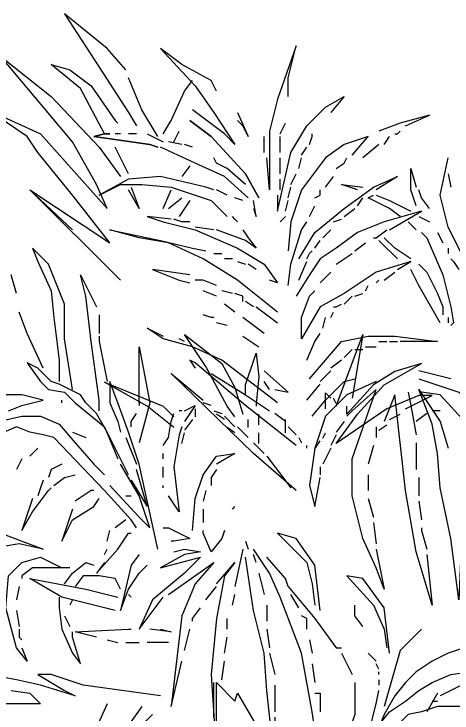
# Model space of a CAD drawing. Extents: x -796 to 2793, y -4650 to 4425.
# Drawn here: x 2628.33 to 2655.2, y 2262.27 to 2305.15 of the extents above; entities that cross this region are included whole.
import ezdxf

# ---------------------------------------------------------------- set-up
doc = ezdxf.new("R2010")
doc.units = 0
doc.layers.add('RD_HC_Data', color=7, linetype='Continuous')

msp = doc.modelspace()

# ---------------------------------------------------------------- linework, layer by layer
at = {"layer": 'RD_HC_Data'}
for points in [[(2635.19, 2301.72), (2635.19, 2301.72), (2634.047, 2303.026), (2631.434, 2305.15), (2633.557, 2301.883), (2635.354, 2299.106), (2635.844, 2298.29)], [(2640.744, 2300.413), (2640.417, 2301.066), (2638.62, 2302.046), (2637.314, 2303.026), (2639.437, 2300.74), (2640.58, 2299.106), (2641.887, 2297.146), (2641.234, 2297.8), (2639.274, 2299.27)], [(2640.744, 2300.413), (2640.417, 2301.066), (2638.62, 2302.046), (2637.314, 2303.026), (2639.437, 2300.74), (2640.58, 2299.106), (2641.887, 2297.146), (2641.234, 2297.8), (2639.274, 2299.27)], [(2645.154, 2300.086), (2645.154, 2301.23), (2645.644, 2303.19), (2644.5, 2299.923), (2644.01, 2297.963), (2644.01, 2294.37), (2643.847, 2296.33)], [(2629.31, 2294.37), (2634.21, 2291.103), (2631.924, 2294.043), (2629.8, 2296.656), (2629.147, 2297.636), (2626.697, 2299.27), (2629.964, 2297.8), (2634.047, 2293.226), (2633.394, 2294.696), (2631.924, 2297.31), (2627.514, 2302.536), (2630.617, 2300.086), (2633.557, 2296.983), (2634.864, 2295.186)], [(2633.884, 2297.8), (2632.414, 2300.576), (2630.617, 2302.046), (2631.76, 2301.72), (2633.067, 2300.74), (2634.537, 2298.616), (2634.7, 2298.453)], [(2637.15, 2297.636), (2636.17, 2299.27), (2635.354, 2301.23)], [(2637.477, 2297.8), (2637.967, 2298.616), (2638.784, 2300.413), (2639.274, 2301.066)], [(2644.5, 2294.043), (2644.5, 2293.063), (2645.317, 2296.656), (2646.297, 2298.29), (2647.44, 2299.433), (2648.584, 2300.086), (2647.767, 2299.106), (2647.767, 2299.106)], [(2642.05, 2299.106), (2642.704, 2297.636), (2642.377, 2298.29), (2642.05, 2298.616)], [(2639.11, 2298.616), (2640.417, 2297.636), (2642.54, 2295.35), (2643.357, 2293.88), (2643.357, 2293.88)], [(2643.357, 2293.88), (2643.357, 2293.88), (2642.54, 2295.35), (2640.417, 2297.636), (2639.11, 2298.616)], [(2652.341, 2298.29), (2653.811, 2298.943), (2652.014, 2298.453), (2650.707, 2297.963)], [(2644.664, 2297.8), (2644.99, 2298.453)], [(2637.15, 2296.983), (2636.66, 2297.146), (2633.23, 2297.636), (2633.884, 2297.8), (2634.21, 2297.8)], [(2634.21, 2297.8), (2633.884, 2297.8), (2633.23, 2297.636), (2636.66, 2297.146), (2637.15, 2296.983)], [(2634.864, 2297.8), (2634.537, 2297.8)], [(2635.844, 2297.8), (2635.354, 2297.8)], [(2636.497, 2297.8), (2636.824, 2297.636), (2637.477, 2297.31)], [(2638.13, 2297.31), (2638.457, 2297.963)], [(2646.46, 2297.146), (2646.624, 2297.636), (2646.624, 2297.8)], [(2651.687, 2297.8), (2651.85, 2297.8), (2652.014, 2297.963)], [(2638.62, 2297.146), (2637.804, 2297.31)], [(2643.684, 2296.656), (2643.684, 2297.636), (2643.684, 2297.636)], [(2644.664, 2296.656), (2644.664, 2297.636)], [(2649.074, 2296.493), (2650.054, 2297.636), (2648.584, 2297.146), (2647.44, 2296.33), (2645.97, 2294.37), (2645.317, 2292.41), (2645.154, 2290.613)], [(2651.034, 2297.146), (2651.36, 2297.636)], [(2635.354, 2295.35), (2634.537, 2296.983)], [(2642.704, 2293.88), (2641.234, 2295.186), (2639.437, 2296.003), (2637.314, 2296.983)], [(2642.704, 2293.88), (2641.234, 2295.186), (2639.437, 2296.003), (2637.314, 2296.983)], [(2639.274, 2296.983), (2638.784, 2297.146)], [(2645.97, 2296.493), (2646.297, 2296.983)], [(2650.707, 2297.146), (2649.727, 2296.33)], [(2641.397, 2295.676), (2640.744, 2296.003), (2640.58, 2296.33)], [(2644.664, 2295.35), (2644.664, 2295.676), (2644.664, 2296.33)], [(2645.807, 2295.676), (2645.97, 2296.33)], [(2648.094, 2295.676), (2648.584, 2296.003), (2648.747, 2296.33)], [(2655.934, 2288.653), (2655.934, 2290.123), (2654.954, 2292.083), (2654.464, 2294.043), (2654.954, 2296.33)], [(2639.11, 2295.84), (2638.62, 2295.186)], [(2642.54, 2294.696), (2642.54, 2294.696), (2641.397, 2295.676)], [(2652.994, 2293.39), (2652.667, 2294.37), (2652.667, 2295.676), (2652.994, 2294.533)], [(2640.58, 2294.37), (2640.09, 2294.533), (2637.314, 2295.186), (2635.354, 2295.023), (2633.557, 2294.043), (2634.864, 2294.696), (2636.17, 2294.696), (2637.967, 2294.533), (2640.417, 2293.716), (2641.397, 2292.736)], [(2645.317, 2294.696), (2645.644, 2295.35)], [(2645.807, 2290.123), (2646.787, 2291.756), (2648.584, 2293.226), (2650.38, 2294.533), (2651.85, 2295.186), (2650.544, 2294.37)], [(2647.44, 2294.533), (2647.93, 2295.186)], [(2654.954, 2295.35), (2655.117, 2294.533)], [(2644.664, 2294.37), (2644.664, 2295.023)], [(2631.924, 2291.92), (2629.31, 2294.37), (2634.864, 2288.816)], [(2635.517, 2294.533), (2636.007, 2293.226), (2635.354, 2294.37)], [(2637.477, 2293.226), (2637.967, 2294.37)], [(2641.397, 2294.043), (2640.744, 2294.37)], [(2645.154, 2293.88), (2645.317, 2294.533)], [(2646.787, 2293.88), (2647.114, 2294.043), (2647.114, 2294.37)], [(2649.4, 2294.37), (2648.42, 2294.696), (2649.727, 2294.533)], [(2653.321, 2293.88), (2653.157, 2294.37)], [(2637.804, 2293.226), (2638.62, 2293.88)], [(2642.377, 2293.716), (2641.887, 2293.88)], [(2649.4, 2293.39), (2649.727, 2293.88)], [(2650.054, 2293.88), (2650.38, 2294.043)], [(2652.014, 2292.736), (2651.36, 2293.226), (2650.054, 2293.88)], [(2650.544, 2294.043), (2651.36, 2293.716), (2652.667, 2293.063)], [(2650.544, 2294.043), (2651.36, 2293.716), (2652.667, 2293.063)], [(2653.811, 2293.226), (2653.321, 2293.88)], [(2639.11, 2293.716), (2638.457, 2292.736)], [(2639.11, 2293.716), (2638.457, 2292.736)], [(2643.03, 2293.226), (2643.194, 2292.736), (2643.03, 2293.716)], [(2644.99, 2293.063), (2645.154, 2293.716)], [(2651.36, 2291.92), (2653.321, 2293.063), (2651.034, 2292.41), (2649.4, 2291.756), (2648.094, 2290.776), (2647.114, 2290.123), (2646.46, 2289.143), (2645.644, 2287.836)], [(2646.46, 2292.736), (2646.787, 2293.39)], [(2648.584, 2292.736), (2649.237, 2293.226)], [(2637.967, 2292.573), (2636.497, 2292.736)], [(2636.497, 2292.736), (2637.477, 2292.41), (2639.437, 2291.92), (2642.05, 2290.776), (2643.684, 2289.796), (2644.5, 2288.653), (2644.01, 2288.816)], [(2639.11, 2292.41), (2638.62, 2292.41), (2638.13, 2292.573)], [(2642.05, 2292.41), (2641.887, 2292.573), (2641.724, 2292.736)], [(2644.664, 2292.41), (2644.99, 2292.736)], [(2647.93, 2292.41), (2648.42, 2292.573)], [(2653.157, 2292.736), (2653.811, 2292.41)], [(2645.154, 2288.49), (2645.317, 2289.796), (2645.97, 2291.92), (2646.297, 2292.41)], [(2652.994, 2291.92), (2652.504, 2292.41)], [(2644.5, 2286.856), (2642.05, 2288.816), (2639.927, 2290.123), (2637.804, 2291.103), (2636.007, 2291.43), (2634.21, 2291.92), (2637.314, 2291.266), (2639.274, 2290.776), (2640.09, 2290.613)], [(2640.58, 2291.92), (2639.437, 2292.083)], [(2642.704, 2291.43), (2643.194, 2290.776), (2642.54, 2291.266), (2640.744, 2291.92)], [(2642.377, 2291.92), (2642.704, 2291.43)], [(2647.277, 2291.43), (2647.767, 2291.92)], [(2650.38, 2291.43), (2650.544, 2291.43), (2651.197, 2291.92)], [(2653.321, 2291.756), (2653.647, 2291.43), (2654.627, 2289.143), (2655.117, 2287.183), (2655.281, 2286.203)], [(2654.301, 2291.756), (2654.627, 2291.103)], [(2652.667, 2290.123), (2651.687, 2290.776), (2651.034, 2291.43)], [(2646.787, 2290.776), (2647.114, 2291.266)], [(2649.237, 2290.613), (2649.237, 2290.613), (2649.89, 2291.103)], [(2650.707, 2291.266), (2651.85, 2290.123)], [(2631.924, 2282.12), (2631.434, 2285.223), (2631.434, 2287.346), (2630.454, 2289.796), (2629.474, 2290.776), (2629.8, 2289.96), (2630.617, 2288.163), (2630.78, 2286.53), (2631.107, 2283.916), (2631.107, 2282.61)], [(2640.58, 2290.45), (2641.07, 2290.45)], [(2646.297, 2290.123), (2646.46, 2290.45), (2646.624, 2290.613)], [(2648.094, 2289.796), (2649.074, 2290.45)], [(2654.954, 2290.776), (2654.954, 2290.776), (2654.954, 2290.45)], [(2641.724, 2290.123), (2641.234, 2290.123)], [(2655.117, 2290.123), (2655.281, 2289.96), (2655.607, 2289.47)], [(2642.05, 2289.96), (2642.54, 2289.796)], [(2643.194, 2289.47), (2642.704, 2289.796)], [(2645.807, 2288.816), (2646.297, 2289.96)], [(2651.85, 2289.47), (2652.667, 2289.96), (2650.544, 2289.306), (2648.584, 2288), (2647.114, 2287.183), (2645.97, 2285.223), (2645.97, 2286.53), (2646.46, 2287.836), (2646.787, 2288.163)], [(2653.157, 2289.796), (2653.647, 2289.306), (2654.301, 2288), (2654.627, 2287.183), (2654.627, 2286.693)], [(2628.494, 2288), (2628.167, 2289.143)], [(2633.557, 2280.813), (2633.557, 2281.466), (2633.067, 2285.06), (2632.74, 2287.836), (2632.414, 2289.143), (2633.394, 2287.183)], [(2639.11, 2289.143), (2636.824, 2289.47), (2638.457, 2288.816), (2639.11, 2288.653)], [(2647.114, 2288.653), (2647.767, 2289.306)], [(2651.034, 2288.816), (2651.687, 2289.306)], [(2654.464, 2286.203), (2653.157, 2288.49), (2652.667, 2289.47)], [(2639.927, 2288.816), (2639.437, 2288.816), (2639.437, 2288.816)], [(2640.744, 2288.49), (2639.927, 2288.816)], [(2650.544, 2288.653), (2650.707, 2288.816)], [(2649.89, 2288.163), (2650.054, 2288.49)], [(2640.744, 2287.836), (2640.744, 2287.836), (2639.927, 2288.163)], [(2641.724, 2288), (2641.07, 2288.163)], [(2642.377, 2287.51), (2642.377, 2287.836), (2641.887, 2288)], [(2649.237, 2287.836), (2649.727, 2288)], [(2643.03, 2287.183), (2642.54, 2287.51)], [(2648.584, 2287.346), (2649.074, 2287.836)], [(2641.887, 2286.856), (2641.234, 2287.346)], [(2643.194, 2287.183), (2644.5, 2286.203)], [(2647.93, 2287.183), (2648.094, 2287.183), (2648.42, 2287.346)], [(2630.127, 2283.426), (2629.147, 2285.55), (2628.657, 2286.856)], [(2633.557, 2286.693), (2633.557, 2285.55)], [(2640.58, 2286.53), (2640.417, 2286.53), (2639.927, 2286.693)], [(2647.767, 2286.53), (2647.93, 2286.856)], [(2641.397, 2286.04), (2640.744, 2286.203)], [(2643.684, 2285.55), (2642.377, 2286.53)], [(2647.277, 2285.876), (2647.277, 2285.876), (2647.44, 2286.53)], [(2654.954, 2286.53), (2654.954, 2286.203)], [(2655.117, 2286.04), (2655.281, 2286.203)], [(2644.5, 2281.303), (2641.07, 2283.916), (2639.274, 2284.733), (2637.477, 2285.223), (2636.497, 2285.876), (2637.477, 2285.386)], [(2633.557, 2285.386), (2633.557, 2285.06), (2634.047, 2282.61)], [(2641.887, 2280.435), (2641.397, 2281.088), (2640.09, 2283.538), (2638.784, 2285.498), (2641.07, 2283.702), (2641.887, 2282.232), (2642.377, 2280.598)], [(2642.377, 2285.386), (2643.357, 2284.733)], [(2646.46, 2282.773), (2648.42, 2285.06), (2650.054, 2285.386), (2651.687, 2285.386), (2654.301, 2285.06), (2652.014, 2285.06)], [(2646.787, 2285.06), (2647.114, 2285.55)], [(2648.094, 2281.088), (2648.094, 2281.088), (2649.727, 2285.498), (2649.074, 2281.578)], [(2638.784, 2285.06), (2638.457, 2285.223)], [(2646.297, 2283.916), (2646.787, 2285.06)], [(2650.707, 2285.06), (2651.197, 2285.06)], [(2651.36, 2285.06), (2651.85, 2285.06)], [(2636.007, 2281.303), (2636.007, 2284.733), (2636.66, 2281.303), (2636.007, 2278.853)], [(2649.074, 2284.57), (2649.074, 2284.57), (2648.584, 2284.08)], [(2649.237, 2284.57), (2649.727, 2284.57)], [(2649.89, 2284.733), (2650.544, 2284.733)], [(2642.54, 2281.741), (2642.54, 2282.395), (2643.194, 2284.355), (2643.357, 2282.885), (2643.194, 2281.251), (2643.194, 2281.088)], [(2635.354, 2276.893), (2634.047, 2279.506), (2633.394, 2280.649), (2632.74, 2281.303), (2632.414, 2281.793), (2631.107, 2282.446), (2630.617, 2282.61), (2629.8, 2283.426), (2629.147, 2283.753), (2629.964, 2282.61), (2630.454, 2282.12), (2631.434, 2281.956), (2632.087, 2281.303), (2633.884, 2279.833), (2634.7, 2277.873)], [(2645.644, 2278.689), (2642.54, 2281.139), (2639.437, 2283.753), (2639.11, 2283.916), (2639.437, 2283.426)], [(2648.42, 2283.916), (2647.767, 2283.426)], [(2652.341, 2280.925), (2653.974, 2281.741), (2653.157, 2281.741), (2651.197, 2280.925), (2648.094, 2278.801), (2649.4, 2280.598), (2651.034, 2282.395), (2653.321, 2283.702), (2651.687, 2283.212), (2650.38, 2282.395), (2648.747, 2280.598), (2648.747, 2281.088)], [(2644.337, 2282.12), (2645.154, 2281.956), (2643.684, 2283.263)], [(2647.767, 2283.263), (2647.114, 2282.61)], [(2655.117, 2282.773), (2653.157, 2283.263)], [(2645.644, 2275.913), (2643.03, 2278.199), (2637.967, 2283.1), (2639.927, 2281.466)], [(2640.417, 2283.1), (2642.54, 2281.793), (2644.01, 2280.813)], [(2646.624, 2280.486), (2647.44, 2281.466), (2648.584, 2282.61), (2649.237, 2282.773)], [(2653.157, 2282.773), (2655.607, 2281.956), (2656.261, 2281.303)], [(2638.13, 2279.781), (2636.497, 2281.088), (2633.884, 2282.558), (2637.477, 2281.088), (2638.13, 2280.435)], [(2637.15, 2272.319), (2636.007, 2277.546), (2635.354, 2279.506), (2634.7, 2281.303), (2634.21, 2282.61), (2634.21, 2281.303), (2634.7, 2280.159), (2634.864, 2279.506)], [(2644.01, 2282.12), (2644.01, 2282.12), (2643.684, 2282.61)], [(2646.297, 2281.466), (2647.114, 2282.446)], [(2650.544, 2282.61), (2648.747, 2281.793), (2647.44, 2280.486), (2646.787, 2278.526), (2646.46, 2276.239), (2646.787, 2274.933), (2647.114, 2276.729)], [(2647.44, 2280.925), (2647.44, 2281.905), (2647.767, 2281.578)], [(2650.544, 2272.319), (2651.034, 2269.869), (2650.544, 2271.176), (2649.727, 2272.973), (2649.074, 2275.586), (2649.074, 2277.873), (2650.544, 2282.12), (2649.074, 2280.813), (2648.747, 2280.486)], [(2652.504, 2281.956), (2652.667, 2281.139), (2652.994, 2279.343)], [(2655.771, 2272.973), (2655.607, 2269.216), (2655.117, 2272.973), (2654.464, 2276.076), (2654.301, 2278.199), (2653.974, 2279.996), (2653.157, 2282.12)], [(2653.157, 2282.12), (2654.464, 2280.159), (2654.954, 2278.526)], [(2656.261, 2279.833), (2654.464, 2281.793), (2653.321, 2281.956)], [(2628.004, 2280.813), (2628.82, 2281.139), (2630.127, 2281.466), (2628.82, 2281.793), (2627.84, 2281.793), (2626.86, 2281.466), (2625.554, 2280.486), (2624.737, 2279.179), (2624.247, 2277.546), (2623.92, 2276.076), (2623.92, 2274.933), (2623.593, 2273.626), (2623.43, 2274.769)], [(2631.27, 2281.303), (2631.27, 2281.466)], [(2648.094, 2281.251), (2647.93, 2281.578)], [(2653.647, 2271.993), (2653.974, 2268.889), (2652.994, 2272.156), (2652.341, 2275.913), (2651.687, 2281.793), (2651.034, 2280.159)], [(2636.007, 2281.303), (2636.007, 2281.139)], [(2638.784, 2280.813), (2639.437, 2281.139), (2638.784, 2280.159)], [(2640.417, 2281.139), (2639.927, 2281.303)], [(2635.517, 2279.833), (2635.517, 2280.159), (2635.844, 2280.649)], [(2637.477, 2278.689), (2637.804, 2279.179), (2637.967, 2280.159), (2638.13, 2280.649)], [(2638.62, 2280.813), (2638.457, 2280.813)], [(2639.437, 2280.925), (2639.437, 2280.435)], [(2640.58, 2280.813), (2641.07, 2280.649)], [(2641.234, 2280.271), (2640.744, 2280.598)], [(2643.357, 2279.945), (2643.357, 2280.598)], [(2644.99, 2280.159), (2644.337, 2280.649)], [(2651.36, 2280.271), (2652.014, 2280.598)], [(2653.647, 2280.649), (2652.994, 2280.159)], [(2654.464, 2280.813), (2653.974, 2280.813)], [(2635.844, 2273.626), (2635.517, 2274.116), (2633.884, 2275.913), (2630.78, 2279.179), (2630.127, 2279.343), (2629.31, 2279.506), (2628.494, 2279.833), (2627.35, 2279.343), (2626.207, 2279.179), (2624.737, 2277.873), (2626.207, 2279.506), (2627.35, 2280.159), (2628.82, 2280.486), (2629.964, 2280.486), (2631.107, 2279.996), (2632.087, 2278.853), (2633.23, 2277.546), (2633.884, 2276.893)], [(2639.274, 2280.271), (2638.784, 2279.618)], [(2641.234, 2280.486), (2641.887, 2279.833)], [(2642.704, 2279.781), (2642.704, 2280.271)], [(2644.99, 2279.455), (2644.99, 2280.271)], [(2648.584, 2280.159), (2648.094, 2279.506), (2648.094, 2279.506)], [(2638.62, 2279.833), (2638.457, 2279.343), (2638.13, 2277.383), (2638.457, 2274.606), (2637.804, 2275.586)], [(2641.887, 2279.455), (2641.397, 2279.781)], [(2642.05, 2279.833), (2642.377, 2279.506), (2642.704, 2279.179)], [(2645.154, 2279.833), (2645.644, 2279.343)], [(2650.544, 2279.833), (2650.544, 2279.179)], [(2650.707, 2279.618), (2651.197, 2279.945)], [(2631.924, 2279.506), (2632.74, 2279.179)], [(2638.62, 2278.801), (2638.784, 2279.455), (2638.784, 2279.455)], [(2643.357, 2278.801), (2643.357, 2279.455)], [(2647.277, 2279.128), (2647.44, 2279.455)], [(2648.094, 2279.343), (2647.767, 2278.689)], [(2635.19, 2279.179), (2635.844, 2277.546)], [(2643.03, 2278.853), (2643.684, 2278.199)], [(2645.807, 2279.179), (2645.97, 2278.853)], [(2646.787, 2278.475), (2647.114, 2278.965)], [(2652.994, 2278.853), (2652.994, 2278.036), (2652.994, 2277.219)], [(2629.8, 2278.526), (2629.31, 2278.036)], [(2646.297, 2278.526), (2646.297, 2278.689)], [(2647.767, 2278.526), (2647.277, 2277.546)], [(2650.38, 2278.689), (2650.054, 2277.546)], [(2637.477, 2277.873), (2637.477, 2278.199)], [(2639.274, 2273.463), (2639.437, 2275.423), (2639.927, 2276.893), (2640.744, 2278.036), (2641.887, 2278.199), (2640.744, 2277.546)], [(2643.847, 2278.036), (2643.847, 2278.036), (2645.317, 2276.076)], [(2628.82, 2277.873), (2628.657, 2277.546), (2628.494, 2277.219)], [(2631.27, 2277.546), (2630.617, 2277.219), (2630.454, 2276.729)], [(2634.21, 2276.239), (2634.21, 2276.239), (2636.007, 2274.279), (2636.66, 2273.626), (2636.007, 2275.586), (2634.864, 2277.546)], [(2635.517, 2276.566), (2636.497, 2274.933), (2635.844, 2277.219)], [(2637.477, 2276.729), (2637.477, 2277.383)], [(2640.744, 2277.219), (2640.417, 2276.729), (2640.417, 2276.239)], [(2647.114, 2277.383), (2647.114, 2277.219), (2647.114, 2276.893)], [(2630.78, 2276.239), (2631.434, 2276.729), (2632.087, 2276.893)], [(2650.054, 2276.893), (2650.054, 2275.913)], [(2653.157, 2276.729), (2653.157, 2275.586)], [(2630.127, 2276.566), (2629.964, 2276.076), (2629.8, 2275.586)], [(2629.474, 2275.423), (2628.82, 2273.463), (2629.474, 2274.606), (2630.454, 2275.913), (2630.617, 2276.076)], [(2633.23, 2275.913), (2633.067, 2275.913), (2632.087, 2275.259)], [(2637.477, 2276.076), (2637.477, 2276.239)], [(2640.09, 2275.913), (2640.09, 2275.913), (2639.927, 2275.259)], [(2631.924, 2274.769), (2631.27, 2272.809), (2631.924, 2274.116), (2633.23, 2274.933), (2633.557, 2275.423)], [(2631.924, 2274.769), (2631.27, 2272.809), (2631.924, 2274.116), (2633.23, 2274.933), (2633.557, 2275.423)], [(2635.19, 2275.586), (2635.517, 2275.586), (2635.517, 2275.586)], [(2642.05, 2275.423), (2642.05, 2275.423)], [(2650.054, 2275.423), (2650.38, 2274.279), (2650.38, 2274.279)], [(2653.157, 2275.259), (2653.321, 2274.116)], [(2639.927, 2274.769), (2639.927, 2273.953)], [(2641.724, 2274.769), (2641.887, 2274.933)], [(2635.19, 2274.116), (2634.537, 2273.626)], [(2650.38, 2273.953), (2650.544, 2272.646)], [(2627.514, 2273.299), (2630.127, 2272.319), (2628.657, 2272.646), (2626.697, 2272.319)], [(2633.884, 2271.503), (2633.394, 2270.849), (2634.7, 2272.319), (2635.354, 2273.299), (2635.517, 2273.299)], [(2634.047, 2272.809), (2634.21, 2273.463)], [(2637.477, 2273.626), (2637.804, 2273.626), (2639.11, 2272.973), (2638.13, 2272.809), (2637.967, 2272.809)], [(2641.234, 2273.463), (2641.07, 2272.973), (2640.417, 2272.156), (2639.927, 2273.299), (2639.927, 2273.463)], [(2647.114, 2268.563), (2646.787, 2271.339), (2645.644, 2272.973), (2644.5, 2273.299), (2646.297, 2271.503), (2646.624, 2270.196), (2646.787, 2268.889)], [(2653.321, 2273.626), (2653.321, 2273.463), (2653.647, 2272.319)], [(2642.54, 2272.809), (2642.704, 2272.319)], [(2633.884, 2271.993), (2634.047, 2272.319)], [(2636.007, 2271.993), (2635.517, 2271.339), (2634.864, 2268.563), (2635.354, 2269.869), (2636.007, 2270.849), (2636.497, 2271.339)], [(2638.13, 2272.156), (2638.784, 2272.319), (2639.764, 2272.156), (2638.784, 2271.993), (2637.314, 2271.176), (2639.764, 2271.829), (2638.784, 2270.849), (2636.824, 2269.216), (2636.007, 2267.419), (2637.477, 2269.379)], [(2642.377, 2272.319), (2641.887, 2270.033)], [(2647.114, 2261.703), (2647.114, 2259.089), (2646.624, 2262.356), (2645.97, 2265.949), (2644.664, 2269.379), (2644.01, 2270.849), (2643.03, 2272.319)], [(2643.194, 2271.503), (2643.03, 2271.993)], [(2628.82, 2266.276), (2629.147, 2265.459), (2628.494, 2266.276), (2627.84, 2268.726), (2628.004, 2270.686), (2628.82, 2271.503), (2629.964, 2271.829), (2631.27, 2271.176)], [(2644.337, 2262.029), (2644.337, 2259.089), (2643.847, 2263.663), (2643.684, 2265.949), (2643.03, 2268.563), (2642.54, 2271.829)], [(2645.154, 2270.033), (2644.99, 2270.523), (2643.847, 2271.829)], [(2631.76, 2271.176), (2629.474, 2271.176), (2628.82, 2270.686), (2628.82, 2270.523)], [(2631.434, 2270.196), (2631.924, 2270.849), (2632.74, 2271.503), (2633.23, 2271.339)], [(2637.804, 2269.543), (2640.58, 2271.503), (2639.437, 2270.196), (2638.62, 2268.236), (2637.967, 2262.683), (2638.62, 2265.459)], [(2640.744, 2270.196), (2641.887, 2271.503), (2641.234, 2270.686), (2640.744, 2268.073), (2640.417, 2264.643), (2640.744, 2259.579), (2640.744, 2264.153), (2641.887, 2263.009), (2642.05, 2263.499), (2643.194, 2261.539)], [(2643.357, 2270.849), (2643.684, 2269.543)], [(2634.537, 2268.563), (2631.27, 2269.379), (2629.31, 2270.523), (2632.74, 2269.869), (2634.7, 2269.379)], [(2634.864, 2269.869), (2634.537, 2270.523), (2633.557, 2270.686), (2632.577, 2270.686), (2632.087, 2270.033)], [(2641.397, 2270.686), (2641.397, 2270.686)], [(2651.36, 2265.949), (2651.034, 2268.726), (2649.727, 2270.523), (2648.747, 2270.686), (2650.38, 2268.889), (2651.034, 2267.419), (2651.197, 2266.276)], [(2628.657, 2270.033), (2628.494, 2269.216)], [(2640.09, 2269.216), (2640.744, 2270.033)], [(2645.154, 2270.033), (2646.787, 2268.073), (2648.094, 2266.276), (2648.42, 2266.276)], [(2635.354, 2269.543), (2635.517, 2269.379)], [(2641.724, 2268.889), (2641.887, 2269.543)], [(2645.807, 2268.726), (2645.317, 2269.543)], [(2631.107, 2269.379), (2631.107, 2268.726), (2631.27, 2267.419), (2631.924, 2265.949), (2632.414, 2265.296), (2631.924, 2266.929), (2631.924, 2267.256)], [(2631.924, 2269.216), (2631.76, 2268.889)], [(2628.494, 2268.563), (2628.657, 2267.583)], [(2639.274, 2267.909), (2639.274, 2268.073), (2639.764, 2268.726)], [(2643.847, 2268.889), (2643.847, 2267.909)], [(2649.727, 2267.583), (2649.237, 2268.236), (2649.237, 2268.889)], [(2631.434, 2268.236), (2631.76, 2267.583)], [(2646.297, 2267.419), (2646.297, 2268.073), (2645.97, 2268.236)], [(2641.397, 2267.419), (2641.397, 2268.073)], [(2628.657, 2267.419), (2628.657, 2266.929), (2628.82, 2266.766)], [(2633.394, 2266.929), (2632.087, 2267.256), (2635.354, 2267.419), (2635.517, 2267.419)], [(2637.314, 2267.419), (2637.967, 2267.256), (2636.66, 2267.419)], [(2638.784, 2266.113), (2639.11, 2267.419)], [(2643.847, 2267.419), (2644.01, 2266.276)], [(2653.321, 2267.419), (2652.014, 2266.113), (2651.034, 2262.683)], [(2641.234, 2265.949), (2641.397, 2266.929)], [(2634.047, 2266.766), (2634.7, 2266.603)], [(2635.19, 2266.603), (2636.007, 2266.603)], [(2637.804, 2266.603), (2636.497, 2266.603)], [(2646.46, 2266.766), (2646.624, 2265.949)], [(2656.914, 2266.603), (2655.934, 2266.276), (2654.954, 2265.949), (2653.974, 2265.459), (2652.994, 2264.806), (2652.341, 2264.153), (2651.687, 2263.336), (2651.034, 2262.193), (2650.707, 2261.376)], [(2644.01, 2265.949), (2644.337, 2264.643)], [(2648.42, 2265.949), (2649.074, 2264.643)], [(2650.054, 2265.949), (2650.544, 2265.459)], [(2641.07, 2264.316), (2641.234, 2265.459)], [(2646.624, 2265.296), (2646.787, 2264.153)], [(2650.707, 2264.969), (2650.544, 2265.296)], [(2649.89, 2259.579), (2650.38, 2260.396), (2650.707, 2261.539), (2651.36, 2262.356), (2652.341, 2263.009), (2653.157, 2263.663), (2653.974, 2264.153), (2655.117, 2264.643), (2656.261, 2264.806)], [(2650.707, 2264.643), (2650.707, 2264.806)], [(2637.314, 2263.336), (2632.577, 2263.989), (2630.617, 2264.643), (2629.8, 2264.643), (2631.434, 2263.663), (2632.087, 2263.336), (2629.964, 2263.989), (2628.494, 2264.316), (2626.697, 2264.643)], [(2650.707, 2264.316), (2650.707, 2263.989)], [(2640.58, 2262.029), (2640.58, 2264.153)], [(2644.337, 2263.989), (2644.337, 2263.009), (2644.337, 2262.356)], [(2649.237, 2264.153), (2649.237, 2263.663), (2649.237, 2262.193), (2649.074, 2261.703), (2649.074, 2261.049), (2648.094, 2260.233)], [(2655.771, 2263.989), (2654.464, 2263.336)], [(2628.167, 2263.663), (2629.31, 2263.499), (2629.964, 2262.846), (2627.35, 2262.846)], [(2646.787, 2263.499), (2647.114, 2263.499), (2647.114, 2262.356)], [(2650.054, 2260.886), (2650.544, 2262.846), (2650.707, 2263.663)], [(2654.301, 2263.499), (2653.647, 2262.356)], [(2653.974, 2263.009), (2654.301, 2263.009)], [(2634.047, 2262.846), (2633.394, 2261.376), (2633.067, 2260.069)], [(2636.17, 2262.683), (2635.354, 2261.539), (2635.19, 2260.069), (2636.007, 2261.376), (2636.824, 2262.193)], [(2656.261, 2262.683), (2655.281, 2262.683), (2654.301, 2262.683), (2653.321, 2262.356), (2652.504, 2262.193), (2651.85, 2261.539), (2651.034, 2261.049), (2650.544, 2260.233), (2650.054, 2259.579)]]:
    msp.add_lwpolyline(points, dxfattribs=at)

doc.saveas('drawing.dxf')
